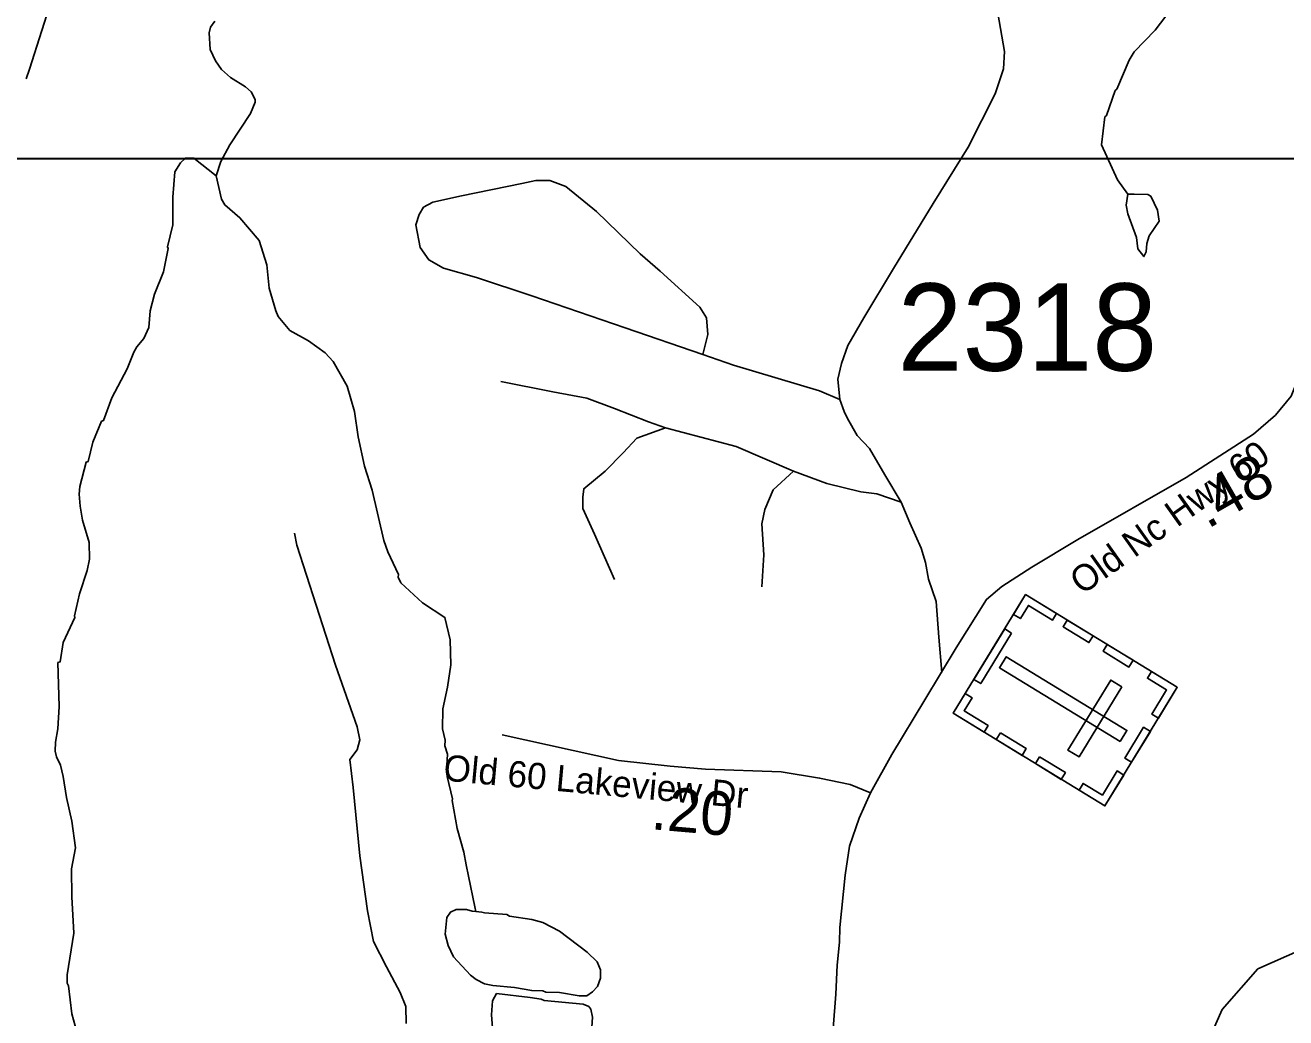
# Model space of a CAD drawing. Extents: x 1248089 to 1457196, y 820910 to 988753.
# Drawn here: x 1376691 to 1380303, y 881917 to 884759 of the extents above; entities that cross this region are included whole.
import ezdxf

# ---------------------------------------------------------------- set-up
doc = ezdxf.new("R2010")
doc.units = 0
for name, color, linetype in [('Exist Cultural Cemetery CELL', 7, 'Continuous'), ('Exist Hydrographic Misc Water Feature', 7, 'Continuous'), ('Exist Road Non-System Type 51', 7, 'Continuous'), ('Exist Road Secondary Type 51 Attributed', 7, 'Continuous'), ('Exist Road Secondary Type 51 Label', 7, 'Continuous'), ('Map Preparation Inset Cut Line', 7, 'Continuous'), ('Prop GRAU CAT1 Cell', 7, 'Continuous'), ('Prop Lane Lines', 7, 'Continuous')]:
    doc.layers.add(name, color=color, linetype=linetype)

msp = doc.modelspace()

# ---------------------------------------------------------------- linework, layer by layer
at = {"layer": 'Exist Cultural Cemetery CELL'}
for points in [[(1379991.7, 882863.3), (1379784.3, 882523.4), (1379349.6, 882788.8), (1379557, 883128.6)], [(1379522.7, 883072.1), (1379542.3, 883060.2), (1379565.2, 883097.7), (1379634.2, 883055.6), (1379645.8, 883074.6), (1379557.2, 883128.7)], [(1379676.5, 883055.8), (1379750.4, 883010.7), (1379738.6, 882991.2), (1379664.6, 883036.4)], [(1379516.8, 883018.6), (1379428.4, 882873.7), (1379408.9, 882885.6), (1379497.3, 883030.5)], [(1379791.2, 882985.8), (1379865.2, 882940.6), (1379853.3, 882921.2), (1379779.4, 882966.3)], [(1379828.1, 882707.7), (1379847.6, 882739.6), (1379501.4, 882950.9), (1379481.9, 882919)], [(1379917.8, 882908.4), (1379906, 882889.1), (1379960.9, 882855.5), (1379918.6, 882786.3), (1379937.6, 882774.7), (1379991.7, 882863.3)], [(1379833, 882864.6), (1379801.1, 882884), (1379678.4, 882683), (1379710.3, 882663.6)], [(1379384.1, 882845.3), (1379403.7, 882833.4), (1379380.8, 882795.8), (1379449.8, 882753.7), (1379438.2, 882734.7), (1379349.6, 882788.8)], [(1379484.8, 882732.9), (1379558.8, 882687.8), (1379546.9, 882668.3), (1379472.9, 882713.4)], [(1379914.5, 882736.9), (1379860.5, 882648.4), (1379841.1, 882660.3), (1379895.1, 882748.8)], [(1379597.3, 882664.1), (1379671.3, 882619), (1379659.4, 882599.6), (1379585.5, 882644.7)], [(1379710.2, 882568.5), (1379722, 882587.9), (1379777, 882554.3), (1379819.2, 882623.6), (1379838.2, 882612), (1379784.1, 882523.4)]]:
    msp.add_lwpolyline(points, close=True, dxfattribs=at)
at = {"layer": 'Exist Hydrographic Misc Water Feature'}
for points in [[(1377238.1, 884327.8), (1377251.5, 884368.8), (1377276.5, 884416.3), (1377336.5, 884506.9), (1377349.2, 884538.6), (1377349.3, 884546.6), (1377337.8, 884568.8), (1377322.1, 884583.1), (1377278.8, 884610), (1377253.2, 884632.6), (1377235.7, 884657), (1377220.4, 884689.3), (1377217.5, 884737.4), (1377221.9, 884753.3), (1377234.2, 884770.9)], [(1379849.7, 884275.6), (1379820.6, 884316.2), (1379774.8, 884417.1), (1379784.5, 884496.9), (1379788.6, 884500.7), (1379814.1, 884572.2), (1379818.2, 884576.1), (1379854, 884659.3), (1379868.6, 884682.9), (1379927.9, 884745.6), (1379958.8, 884784.8)], [(1376842.9, 881859.4), (1376824.4, 881927.8), (1376814.1, 882007.9), (1376810.3, 882016), (1376810.8, 882040), (1376829.4, 882159.5), (1376823.7, 882263.5), (1376823.5, 882343.5), (1376834.7, 882403.3), (1376824.4, 882479.9), (1376808.4, 882547.7), (1376799.2, 882607.9), (1376791.9, 882640), (1376780.4, 882664.3), (1376776.8, 882680.3), (1376777.3, 882706.3), (1376784.2, 882744.2), (1376787.6, 882808), (1376784.3, 882934), (1376790.3, 882935.9), (1376799.6, 882991.7), (1376833.1, 883062.8), (1376831.6, 883067.8), (1376846.5, 883130.5), (1376868.1, 883198.1), (1376874.7, 883229.8), (1376873.8, 883277.8), (1376855.1, 883342.2), (1376848.1, 883382.3), (1376844.8, 883416.4), (1376847.2, 883438.3), (1376864.8, 883507.9), (1376870.8, 883509.7), (1376883.9, 883565.4), (1376909.3, 883624.9), (1376914.9, 883627.1), (1376938.8, 883692.1), (1376982.6, 883775.1), (1377001.6, 883822.6), (1377009.9, 883838.4), (1377030.5, 883862), (1377045.1, 883893.7), (1377048.2, 883941.6), (1377061.2, 883989.2), (1377086.6, 884052.6), (1377100.1, 884120.3), (1377098.5, 884124.4), (1377113.5, 884187.9), (1377113.2, 884266.4), (1377118.8, 884339.8), (1377135.4, 884365.4), (1377149.7, 884379), (1377173.7, 884378.5), (1377238.1, 884327.8)], [(1377981.8, 882221.3), (1377979.1, 882234.1), (1377961.1, 882322.5), (1377953.8, 882354.3), (1377946.9, 882390.8), (1377928.1, 882459), (1377913.8, 882539.3), (1377915.3, 882543.3), (1377899.3, 882607.6), (1377897.6, 882623.7), (1377900.7, 882671.6), (1377893.2, 882695.7), (1377893.5, 882711.7), (1377886.2, 882743.9), (1377887.5, 882801.8), (1377900.8, 882863.4), (1377910.2, 882927.2), (1377907.8, 882999.2), (1377893.2, 883063.4), (1377828.7, 883105.4), (1377767.3, 883162.2), (1377759.6, 883178.4), (1377759.8, 883186.4), (1377729.3, 883251), (1377717.9, 883283.2), (1377685.1, 883427.8), (1377662.5, 883496.3), (1377644.4, 883580.7), (1377633.9, 883652.9), (1377613.5, 883725.2), (1377573, 883796.1), (1377549.6, 883820.6), (1377502.4, 883855.7), (1377449, 883884.8), (1377415.8, 883925.5), (1377408.3, 883941.7), (1377389.6, 884006), (1377382.5, 884072.6), (1377360.6, 884142.5), (1377305.9, 884207.7), (1377262.8, 884244.6), (1377253.1, 884260.8), (1377238.1, 884327.8)], [(1379849.7, 884275.6), (1379867.7, 884275.2), (1379907.6, 884274.3), (1379915.5, 884270.2), (1379934.7, 884229.8), (1379940, 884197.7), (1379911.1, 884156.3), (1379904.7, 884134.4), (1379902.1, 884110.5), (1379895.9, 884096.7), (1379878.3, 884119), (1379874.9, 884151.1), (1379850.4, 884219.6), (1379845, 884243.7), (1379849.7, 884275.6)], [(1380015, 881692.1), (1380015.6, 881703), (1380120.7, 881940.6), (1380222.7, 882056.8), (1380853.6, 882336.1), (1380989.7, 882441.8), (1381340.6, 882868), (1381421.6, 883165.2), (1381498.6, 883272), (1381707.7, 883284.2), (1381910.7, 883414.7), (1382119.6, 883449.9), (1382478.7, 883459.1), (1382520.7, 883484.5)], [(1377981.8, 882221.3), (1377998.8, 882219.6), (1378006.8, 882217.5), (1378070.7, 882212.1), (1378078.6, 882208), (1378142.5, 882198.5), (1378174.2, 882189.8), (1378221.7, 882164.8), (1378300.4, 882105.1), (1378329.8, 882076.5), (1378339.3, 882054.3), (1378338.8, 882030.3), (1378330.3, 882006.5), (1378315.9, 881990.8), (1378299.6, 881979.2), (1378277.7, 881979.7), (1378221.9, 881988.9), (1378181.9, 881989.8), (1378173.9, 881994), (1378141.9, 881994.7), (1378092.2, 882003.7), (1378030.3, 882009.2), (1378006.4, 882013.7), (1377982.6, 882026.2), (1377966.9, 882038.5), (1377918, 882091.6), (1377902.7, 882123.9), (1377893.5, 882156.1), (1377898.5, 882203.9), (1377908.9, 882219.6), (1377925, 882227.3), (1377955, 882226.6), (1377970.9, 882222.3), (1377981.8, 882221.3)], [(1378031.1, 881863.2), (1378026.5, 881925.3), (1378029.4, 881965.2), (1378040.5, 881985.9)], [(1378040.5, 881985.9), (1378137.5, 881974.8), (1378169.4, 881970.1), (1378177.4, 881965.9), (1378289.2, 881955.4), (1378305.1, 881949.1), (1378310.8, 881941), (1378316.3, 881918.8), (1378310.8, 881847.1)]]:
    msp.add_lwpolyline(points, dxfattribs=at)
at = {"layer": 'Exist Road Non-System Type 51'}
for points in [[(1376693.7, 884606.2), (1376702.7, 884633), (1376773.4, 884855.7), (1376788.1, 884906.5), (1376792.8, 884934.9), (1376795.5, 884951.2), (1376795.5, 885026.5), (1376801.2, 885198.3), (1376810.6, 885239), (1376826.4, 885295.9)], [(1379024.5, 883687.2), (1379019.2, 883745.8), (1379029.8, 883790.2), (1379047.6, 883841.8), (1379093.8, 883921.7), (1379179, 884062.1), (1379292.6, 884248.7), (1379392.1, 884410.4), (1379470.2, 884563.2), (1379493.3, 884634.3), (1379496.8, 884684.1), (1379473.8, 884815.6)], [(1378632.4, 883816.2), (1378409.7, 883892.4), (1378141.9, 883984), (1377983.7, 884037.1), (1377889.4, 884063.7), (1377846.8, 884087.3), (1377822.4, 884122.8), (1377810.2, 884187.7), (1377819.4, 884217.3), (1377831.5, 884237.9), (1377858.9, 884252.7), (1377941.1, 884270.4), (1378113.1, 884306.2)], [(1378113.1, 884306.2), (1378154.1, 884314.7), (1378193.7, 884314.7), (1378239.3, 884297), (1378327.6, 884226.1), (1378452.7, 884104.8), (1378510.2, 884054.8), (1378623.2, 883951.9), (1378642.7, 883921.7), (1378646.3, 883873.8), (1378632.4, 883816.2)], [(1379024.5, 883687.2), (1378966.6, 883712.3), (1378720.1, 883786.1), (1378632.4, 883816.2)], [(1378053.7, 883738.8), (1378202.8, 883709.3), (1378300.2, 883691.6), (1378379.3, 883662.1), (1378476.7, 883623.7), (1378525.4, 883606)], [(1379024.5, 883687.2), (1379037.4, 883653), (1379047, 883632.8), (1379074.2, 883584.1), (1379109.3, 883546.9), (1379153.8, 883471.7), (1379200.9, 883393.3)], [(1378525.4, 883606), (1378443.2, 883576.4), (1378403.6, 883535.1), (1378351.9, 883481.9), (1378291.1, 883431.7), (1378288, 883408.1), (1378288, 883375.6), (1378321.5, 883301.8), (1378379.3, 883171.8)], [(1378525.4, 883606), (1378727.7, 883552.8), (1378892.1, 883481.9)], [(1378892.1, 883481.9), (1378834.2, 883428.8), (1378809.9, 883372.7), (1378800.8, 883331.3), (1378806.9, 883242.7), (1378800.8, 883151.2)], [(1378892.1, 883481.9), (1378987.9, 883446.5), (1379085.3, 883422.9), (1379130.9, 883417), (1379200.9, 883393.3)], [(1379200.9, 883393.3), (1379224.9, 883334.2), (1379258, 883261.9), (1379270.2, 883220.6), (1379279.3, 883173.3), (1379300.8, 883109.3), (1379308.2, 883006.5), (1379317.3, 882906)], [(1377621, 882656), (1377641.8, 882684.1), (1377648.9, 882712.6), (1377641.8, 882750.1), (1377579.4, 882926.7), (1377469.1, 883269.8), (1377462.3, 883304.7)]]:
    msp.add_lwpolyline(points, dxfattribs=at)
at = {"layer": 'Exist Road Secondary Type 51 Attributed'}
for points in [[(1379112.2, 882561), (1379174.1, 882670.5), (1379268.1, 882827.7), (1379357.7, 882976), (1379444.9, 883114.7), (1379489.2, 883152.3), (1379575.4, 883207.6), (1379707, 883286.2), (1380017.2, 883463.9), (1380210.3, 883588.5), (1380273.3, 883642.7), (1380317.6, 883696.9), (1380356.3, 883793.2), (1380452.2, 883993.9), (1380510.8, 884057), (1380562.8, 884103.4), (1380659, 884177.6), (1380733.9, 884233.6), (1380766, 884277.8), (1380824.4, 884357.5)], [(1379112.2, 882561), (1379054.3, 882584.9), (1378966.6, 882603.3), (1378856.3, 882621.1), (1378640.2, 882628.4), (1378538.3, 882637.3), (1378390.7, 882653.6), (1378057.2, 882727)], [(1377782.5, 881900.8), (1377781, 881949.5), (1377765.3, 881988.7), (1377726, 882062.5), (1377688.4, 882134.8), (1377671.2, 882223.4), (1377649.2, 882380.4), (1377630.4, 882576.7), (1377621, 882656)], [(1378270.3, 880778.4), (1378394.3, 880930.1), (1378502.2, 881060.8), (1378585.1, 881148.2), (1378642.5, 881217.1), (1378735.1, 881333.3), (1378795.9, 881422.1), (1378846.1, 881498.1), (1378914.9, 881591.9), (1378957.8, 881672.7), (1378979.4, 881723), (1378998.6, 881794.2), (1379005.4, 881885.7), (1379013, 881984.7), (1379017.6, 882067.3), (1379023.8, 882133.7), (1379025.2, 882175.7), (1379039.6, 882325), (1379052.2, 882408.3), (1379080, 882488.2), (1379112.2, 882561)]]:
    msp.add_lwpolyline(points, dxfattribs=at)
at = {"layer": 'Map Preparation Inset Cut Line'}
for points in [[(1313026.2, 913085.2), (1388709.5, 913085.2), (1388709.5, 884379.9), (1373500.6, 884376.6), (1373500.6, 868836.7), (1313026.2, 868836.7)], [(1373500.6, 884376.6), (1388709.5, 884376.6), (1388709.5, 868836.7), (1373500.6, 868836.7)]]:
    msp.add_lwpolyline(points, close=True, dxfattribs=at)

# ---------------------------------------------------------------- texts
at = {"layer": 'Exist Road Secondary Type 51 Label'}
for s, rotation, p in [('Old Nc Hwy 60', 35.4298, (1379718.5, 883125.9)), ('Old 60 Lakeview Dr', 354.7411, (1377886.8, 882596.4))]:
    msp.add_text(s, height=75, rotation=rotation, dxfattribs=at).set_placement(p)
at = {"layer": 'Prop GRAU CAT1 Cell'}
for s, rotation, p in [('.48', 29.8004, (1380078.2, 883315.3)), ('.20', 355.0334, (1378481.4, 882457))]:
    msp.add_text(s, height=125, rotation=rotation, dxfattribs=at).set_placement(p)
at = {"layer": 'Prop Lane Lines'}
msp.add_text('2318', height=250, dxfattribs=at).set_placement((1379190.3, 883769.8))

doc.saveas('drawing.dxf')
